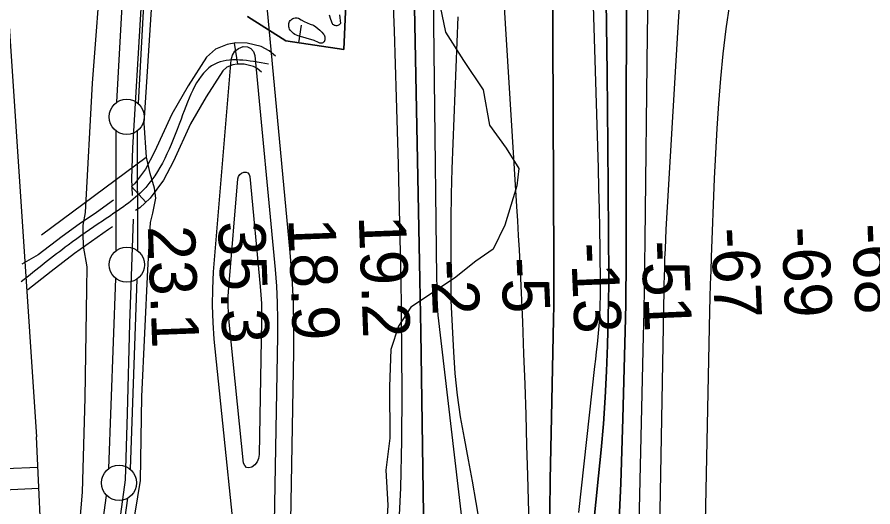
# Model space of a CAD drawing. Extents: x 3651524 to 3689615, y 505651 to 531377.
# Drawn here: x 3657251 to 3658467, y 521661 to 522357 of the extents above; entities that cross this region are included whole.
import ezdxf

# ---------------------------------------------------------------- set-up
doc = ezdxf.new("R2010")
doc.units = 0
for name, color, linetype in [('V-BORW-LINE', 7, 'Continuous'), ('V-FLOD-BASE', 7, 'Continuous'), ('V-LEVE-TOET', 7, 'Continuous'), ('V-RIVR-EDGE', 7, 'Continuous'), ('V-RIVR-RANG', 7, 'Continuous'), ('V-ROAD-CNTR', 7, 'Continuous'), ('V-SURV-LINE', 7, 'Continuous'), ('V-TOPO-DPTH', 7, 'Continuous'), ('V-TOPO-MAJR', 7, 'Continuous'), ('V-TOPO-MINR', 7, 'Continuous'), ('V-TOPO-SHOR', 7, 'Continuous'), ('V-TOPO-WATR', 7, 'Continuous'), ('V-UTIL-LINE', 7, 'Continuous')]:
    doc.layers.add(name, color=color, linetype=linetype)

msp = doc.modelspace()

# ---------------------------------------------------------------- linework, layer by layer
at = {"layer": 'V-BORW-LINE'}
msp.add_line((3657651.32, 522320.75), (3657655.044, 522345.471), dxfattribs=at)
for points in [[(3657711.874, 523088.433), (3657726.465, 522883.894), (3657719.787, 522418.494), (3657715.128, 522311.138), (3657632.865, 522323.53), (3657578.242, 522358.087)], [(3657578.242, 522358.087), (3657632.865, 522323.53), (3657715.128, 522311.138), (3657719.787, 522418.494), (3657726.465, 522883.894), (3657717.118, 523014.924)]]:
    msp.add_lwpolyline(points, dxfattribs=at)
at = {"layer": 'V-FLOD-BASE'}
for points in [[(3657290.319, 523755.738), (3657291.274, 523609.29), (3657294.626, 523431.505), (3657300.168, 523277.301), (3657307.774, 523072.869), (3657309.828, 523022.054), (3657312.931, 522997.202), (3657320.093, 522968.143), (3657329.68, 522942.584), (3657350.946, 522909.734), (3657373.382, 522876.272), (3657399.351, 522842.158), (3657415.45, 522817.666), (3657424.529, 522796.84), (3657432.883, 522768.348), (3657436.649, 522747.616), (3657438.943, 522710.377), (3657437.687, 522605.891), (3657434.038, 522499.675), (3657427.011, 522369.31), (3657415.243, 522171.127), (3657413.879, 522127.457), (3657414.643, 522103.825)], [(3657415.821, 522070.15), (3657410.83, 521921.445), (3657407.397, 521793.967), (3657404.546, 521699.546), (3657393.684, 521619.439), (3657381.877, 521519.271)]]:
    msp.add_lwpolyline(points, dxfattribs=at)
at = {"layer": 'V-LEVE-TOET'}
for points in [[(3657403.871, 521559.158), (3657426.413, 521698.696), (3657428.518, 521817.929), (3657437.013, 521997.866), (3657440.563, 522065.114), (3657443.753, 522078.639), (3657448.261, 522099.815), (3657446.172, 522113.994), (3657440.044, 522134.769), (3657435.139, 522157.882), (3657431.863, 522206.356), (3657442.529, 522375.628), (3657453.113, 522540.176), (3657455.824, 522693.643), (3657453.389, 522756.275), (3657446.891, 522789.455), (3657435.742, 522826.849), (3657415.614, 522857.319), (3657368.162, 522911.888), (3657352.662, 522936.962), (3657340.178, 522965.523), (3657330.614, 522992.262), (3657326.868, 523014.176), (3657322.596, 523140.017)], [(3657246.224, 523043.237), (3657253.711, 522965.757), (3657258.545, 522938.51), (3657269.806, 522907.606), (3657287.141, 522886.045), (3657342.16, 522825.436), (3657356.035, 522808.659), (3657361.667, 522793.209), (3657367.267, 522775.985), (3657372.225, 522755.823), (3657376.561, 522733.901), (3657378.783, 522692.529), (3657372.565, 522574.55), (3657371.418, 522442.9), (3657357.612, 522263.057), (3657347.876, 522079.6), (3657344.601, 522061.354), (3657344.382, 522048.957), (3657345.042, 522031.47), (3657350.434, 522002.443), (3657349.881, 521971.158), (3657347.137, 521815.92), (3657343.59, 521681.95), (3657337.687, 521615.332)]]:
    msp.add_lwpolyline(points, dxfattribs=at)
at = {"layer": 'V-RIVR-EDGE'}
msp.add_lwpolyline([(3657850.446, 523113.019), (3657857.929, 522983.33), (3657864.498, 522726.374), (3657856.66, 522470.054), (3657852.216, 522372.211), (3657859.929, 522335.572), (3657885.043, 522295.288), (3657913.156, 522253.796), (3657922.036, 522203.347), (3657945.969, 522170.87), (3657963.908, 522142.01), (3657960.845, 522117.404), (3657943.898, 522061.616), (3657927.605, 522027.437), (3657902.948, 522010.089), (3657872.272, 521986.152), (3657810.337, 521944.882), (3657792.861, 521917.911), (3657781.973, 521884.92), (3657780.042, 521832.096), (3657780.461, 521758.855), (3657774.945, 521713.244), (3657777.823, 521663.41), (3657773.451, 521594.383)], dxfattribs=at)
at = {"layer": 'V-ROAD-CNTR'}
for p, q in [((3657564.549, 522290.455), (3657559.832, 522320.082)), ((3657433.943, 522094.171), (3657413.69, 522116.303))]:
    msp.add_line(p, q, dxfattribs=at)
for points in [[(3657239.359, 522351.134), (3657278.501, 521760.51)], [(3657618.027, 522301.559), (3657609.183, 522309.229), (3657597.833, 522315.128), (3657577.863, 522320.109), (3657561.79, 522320.394), (3657549.402, 522318.421), (3657532.821, 522311.741), (3657520.265, 522300.125), (3657494.338, 522259.673), (3657470.729, 522219.121), (3657446.17, 522165.655), (3657433.75, 522141.228), (3657417.916, 522120.17), (3657413.858, 522116.456)], [(3657598.373, 522278.895), (3657592.205, 522284.243), (3657587.139, 522286.876), (3657573.917, 522290.175), (3657563.9, 522290.352), (3657557.468, 522289.327), (3657549.145, 522285.975), (3657543.453, 522280.709), (3657519.942, 522244.025), (3657497.385, 522205.281), (3657473.182, 522152.591), (3657459.304, 522125.294), (3657440.222, 522099.916), (3657425.274, 522086.237), (3657419.328, 522082.054)], [(3657388.288, 522096.898), (3657363.747, 522079.634), (3657339.415, 522062.638), (3657315.022, 522045.297), (3657280.893, 522019.428), (3657257.911, 522005.802)], [(3657386.478, 522058.945), (3657380.967, 522055.068), (3657356.697, 522038.114), (3657332.778, 522021.111), (3657299.339, 521995.766), (3657266.415, 521969.373)], [(3657287.51, 521565.462), (3657278.501, 521760.51)], [(3656091.376, 520420.712), (3656178.838, 520609.739), (3656387.375, 521073.241), (3656497.513, 521355.617), (3656562.089, 521495.516), (3656605.216, 521596.409), (3656632.471, 521637.271), (3656707.597, 521644.943), (3656901.305, 521672.375), (3657079.205, 521695.424), (3657188.361, 521713.506), (3657280.524, 521717.529)], [(3656430.857, 521102.163), (3656525.133, 521343.869), (3656589.507, 521483.332), (3656631.712, 521582.069), (3656649.583, 521608.863), (3656711.225, 521615.157), (3656905.335, 521642.647), (3657083.585, 521665.74), (3657191.477, 521683.614), (3657281.832, 521687.557)]]:
    msp.add_lwpolyline(points, dxfattribs=at)
msp.add_spline([(3657608.2, 522290.227), (3657531.859, 522290.417), (3657484.057, 522212.201), (3657429.069, 522110.043), (3657372.357, 522067.351), (3657323.9, 522033.204), (3657257.033, 521981.077)], degree=3, dxfattribs=at)
at = {"layer": 'V-SURV-LINE'}
for points in [[(3657392.974, 522236.139), (3657412.333, 522586.759)], [(3657442.289, 522585.128), (3657422.93, 522234.506)], [(3657392.008, 522025.151), (3657391.867, 522195.379)], [(3657421.867, 522195.405), (3657422.008, 522025.177)], [(3657381.659, 521715.703), (3657391.32, 521985.761)], [(3657421.3, 521984.672), (3657411.639, 521714.615)], [(3657291.342, 521046.081), (3657378.345, 521677.424)], [(3657408.066, 521673.341), (3657321.063, 521041.997)]]:
    msp.add_lwpolyline(points, dxfattribs=at)
for centre in [(3657406.85, 522215.364), (3657407.025, 522005.192), (3657395.934, 521695.183)]:
    msp.add_circle(centre, 25, dxfattribs=at)
at = {"layer": 'V-TOPO-DPTH'}
for points in [[(3658117.317, 523118.482), (3658116.373, 522013.405), (3658116.279, 521992.255), (3658116.085, 521971.107), (3658115.741, 521949.96), (3658115.295, 521928.815), (3658111.794, 521786.648), (3658108.697, 521694.465), (3658104.498, 521602.343)], [(3658104.498, 521602.343), (3658108.697, 521694.465), (3658111.794, 521786.648), (3658115.295, 521928.815), (3658115.741, 521949.96), (3658116.085, 521971.107), (3658116.279, 521992.255), (3658116.373, 522013.405), (3658117.317, 523118.482)], [(3658070.781, 523104.83), (3658083.575, 522585.083), (3658085.833, 522482.601), (3658087.739, 522380.113), (3658089.117, 522277.617), (3658090.143, 522175.115), (3658091.535, 521987.713), (3658091.558, 521978.909), (3658091.525, 521970.104), (3658091.408, 521961.301), (3658091.234, 521952.498), (3658089.725, 521891.019), (3658088.407, 521853.744), (3658086.555, 521816.501), (3658083.9, 521779.307), (3658080.71, 521742.146), (3658077.081, 521705.012), (3658073.403, 521667.884), (3658069.651, 521630.763)], [(3658069.651, 521630.763), (3658073.403, 521667.884), (3658077.081, 521705.012), (3658080.71, 521742.146), (3658083.9, 521779.307), (3658086.555, 521816.501), (3658088.407, 521853.744), (3658089.725, 521891.019), (3658091.234, 521952.498), (3658091.408, 521961.301), (3658091.525, 521970.104), (3658091.558, 521978.909), (3658091.535, 521987.713), (3658090.143, 522175.115), (3658089.117, 522277.617), (3658087.739, 522380.113), (3658085.833, 522482.601), (3658083.575, 522585.083), (3658070.781, 523104.83)], [(3658167.665, 523103.084), (3658164.114, 522995.797), (3658161.465, 522915.39), (3658158.835, 522834.983), (3658156.231, 522754.575), (3658153.646, 522674.166), (3658153.437, 522667.639), (3658151.022, 522583.96), (3658148.956, 522500.274), (3658147.412, 522416.577), (3658146.216, 522332.872), (3658142.952, 522040.325), (3658142.509, 522006.239), (3658141.981, 521972.155), (3658141.327, 521938.073), (3658140.589, 521903.993), (3658133.827, 521616.397)], [(3658167.665, 523103.084), (3658164.114, 522995.797), (3658161.465, 522915.39), (3658158.835, 522834.983), (3658156.231, 522754.575), (3658153.646, 522674.166), (3658153.437, 522667.639), (3658151.022, 522583.96), (3658148.956, 522500.274), (3658147.412, 522416.577), (3658146.216, 522332.872), (3658142.952, 522040.325), (3658142.509, 522006.239), (3658141.981, 521972.155), (3658141.327, 521938.073), (3658140.589, 521903.993), (3658133.827, 521616.397)], [(3657830.175, 521520.242), (3657824.437, 521909.793), (3657824.054, 521934.51), (3657823.647, 521959.226), (3657823.202, 521983.942), (3657822.731, 522008.657), (3657808.877, 522709.149), (3657806.983, 522781.02), (3657804.46, 522852.864), (3657800.992, 522924.669), (3657796.894, 522996.448), (3657792.299, 523068.618)], [(3658007.417, 521610.593), (3658008.498, 521699.686), (3658010.066, 521788.774), (3658013.067, 521927.142), (3658013.421, 521947.045), (3658013.67, 521966.949), (3658013.764, 521986.854), (3658013.753, 522006.76), (3658009.893, 522869.425), (3658009.43, 522916.022), (3658008.628, 522962.611), (3658007.317, 523009.189), (3658005.667, 523055.759)], [(3658007.417, 521610.593), (3658008.498, 521699.686), (3658010.066, 521788.774), (3658013.067, 521927.142), (3658013.421, 521947.045), (3658013.67, 521966.949), (3658013.764, 521986.854), (3658013.753, 522006.76), (3658009.893, 522869.425), (3658009.43, 522916.022), (3658008.628, 522962.611), (3658007.317, 523009.189), (3658005.667, 523055.759)], [(3657877.368, 522357.615), (3657870.07, 522177.517), (3657868.829, 522141.445), (3657867.881, 522105.367), (3657867.373, 522069.28), (3657867.158, 522033.188), (3657867.167, 521968.06), (3657867.193, 521964.527), (3657867.253, 521960.995), (3657867.364, 521957.464), (3657867.508, 521953.934), (3657870.999, 521881.358), (3657873.169, 521850.475), (3657876.243, 521819.702), (3657880.673, 521789.095), (3657886.008, 521758.599), (3657891.874, 521728.159), (3657897.54, 521697.683), (3657902.909, 521667.153), (3657908.078, 521636.588)], [(3657877.368, 522357.615), (3657870.07, 522177.517), (3657868.829, 522141.445), (3657867.881, 522105.367), (3657867.373, 522069.28), (3657867.158, 522033.188), (3657867.167, 521968.06), (3657867.193, 521964.527), (3657867.253, 521960.995), (3657867.364, 521957.464), (3657867.508, 521953.934), (3657870.999, 521881.358), (3657873.169, 521850.475), (3657876.243, 521819.702), (3657880.673, 521789.095), (3657886.008, 521758.599), (3657891.874, 521728.159), (3657897.54, 521697.683), (3657902.909, 521667.153), (3657908.078, 521636.588)]]:
    msp.add_lwpolyline(points, dxfattribs=at)
at = {"layer": 'V-TOPO-MAJR'}
for points in [[(3658243.008, 523130.768), (3658236.32, 523041.684), (3658231.936, 522982.479), (3658227.635, 522923.267), (3658223.457, 522864.047), (3658219.361, 522804.821), (3658213.897, 522724.61), (3658207.276, 522625.264), (3658200.849, 522525.907), (3658194.711, 522426.531), (3658188.768, 522327.143), (3658172.896, 522055.063), (3658172.167, 522041.441), (3658171.524, 522027.815), (3658171.012, 522014.184), (3658170.587, 522000.549), (3658169.975, 521977.388), (3658169.924, 521975.331), (3658169.876, 521973.273), (3658169.793, 521969.157), (3658155.756, 521185.777)], [(3657571.275, 521509.191), (3657531.289, 521899.277), (3657529.505, 521923.228), (3657528.607, 521947.187), (3657529.04, 521971.159), (3657530.359, 521995.14), (3657555.338, 522296.325), (3657557.326, 522303.001), (3657560.572, 522308.56), (3657565.706, 522312.444), (3657572.097, 522315.211), (3657578.29, 522314.719), (3657583.362, 522312.717), (3657586.755, 522308.447), (3657589.028, 522302.667), (3657617.592, 521998.44), (3657619.419, 521974.729), (3657620.717, 521950.998), (3657621.222, 521927.237), (3657621.199, 521903.455), (3657614.634, 521532.571)]]:
    msp.add_lwpolyline(points, dxfattribs=at)
at = {"layer": 'V-TOPO-MINR'}
for points in [[(3658117.317, 523118.482), (3658116.373, 522013.405), (3658116.279, 521992.255), (3658116.085, 521971.107), (3658115.741, 521949.96), (3658115.295, 521928.815), (3658111.794, 521786.648), (3658108.697, 521694.465), (3658104.498, 521602.343)], [(3657752.596, 523103.826), (3657779.077, 522527.078), (3657783.113, 522432.291), (3657786.728, 522337.49), (3657789.712, 522242.667), (3657792.276, 522147.83), (3657796.24, 521980.608), (3657796.478, 521969.37), (3657796.678, 521958.131), (3657796.822, 521946.892), (3657796.928, 521935.652), (3657797.709, 521822.997), (3657797.288, 521755.462), (3657795.683, 521687.97), (3657792.302, 521620.544)], [(3658070.781, 523104.83), (3658083.575, 522585.083), (3658085.833, 522482.601), (3658087.739, 522380.113), (3658089.117, 522277.617), (3658090.143, 522175.115), (3658091.535, 521987.713), (3658091.558, 521978.909), (3658091.525, 521970.104), (3658091.408, 521961.301), (3658091.234, 521952.498), (3658089.725, 521891.019), (3658088.407, 521853.744), (3658086.555, 521816.501), (3658083.9, 521779.307), (3658080.71, 521742.146), (3658077.081, 521705.012), (3658073.403, 521667.884), (3658069.651, 521630.763)], [(3658167.665, 523103.084), (3658164.114, 522995.797), (3658161.465, 522915.39), (3658158.835, 522834.983), (3658156.231, 522754.575), (3658153.646, 522674.166), (3658153.437, 522667.639), (3658151.022, 522583.96), (3658148.956, 522500.274), (3658147.412, 522416.577), (3658146.216, 522332.872), (3658142.952, 522040.325), (3658142.509, 522006.239), (3658141.981, 521972.155), (3658141.327, 521938.073), (3658140.589, 521903.993), (3658133.827, 521616.397)], [(3658047.701, 523079.774), (3658076.396, 522142.406), (3658077.19, 522113.611), (3658077.866, 522084.815), (3658078.367, 522056.015), (3658078.751, 522027.212), (3658079.288, 521974.88), (3658079.301, 521972.242), (3658079.296, 521969.604), (3658079.264, 521966.966), (3658079.213, 521964.329), (3658078.73, 521944.586), (3658078.349, 521934.067), (3658077.805, 521923.559), (3658077.016, 521913.066), (3658076.063, 521902.583), (3658074.974, 521892.109), (3658073.867, 521881.638), (3658072.733, 521871.169), (3658071.58, 521860.702), (3658048.458, 521653.138)], [(3657792.299, 523068.618), (3657796.894, 522996.448), (3657800.992, 522924.669), (3657804.46, 522852.864), (3657806.983, 522781.02), (3657808.877, 522709.149), (3657822.731, 522008.657), (3657823.202, 521983.942), (3657823.647, 521959.226), (3657824.054, 521934.51), (3657824.437, 521909.793), (3657830.175, 521520.242)], [(3657899.876, 523067.552), (3657960.654, 522087.831), (3657961.896, 522067.375), (3657963.101, 522046.917), (3657964.252, 522026.456), (3657965.366, 522005.992), (3657966.402, 521985.525), (3657967.37, 521965.054), (3657968.235, 521944.58), (3657969.032, 521924.101), (3657970.69, 521878.577), (3657972.205, 521835.333), (3657973.639, 521792.086), (3657974.953, 521748.835), (3657976.186, 521705.582), (3657997.914, 520904.506)], [(3657836.177, 523052.376), (3657837.853, 523007.48), (3657839.072, 522962.575), (3657839.606, 522917.657), (3657839.684, 522872.73), (3657839.4, 522824.529), (3657839.179, 522755.496), (3657839.206, 522686.463), (3657839.604, 522617.432), (3657840.25, 522548.401), (3657847.015, 521987.098), (3657847.25, 521973.645), (3657847.581, 521960.195), (3657848.058, 521946.749), (3657848.632, 521933.306), (3657947.555, 521086.91)], [(3658005.667, 523055.759), (3658007.317, 523009.189), (3658008.628, 522962.611), (3658009.43, 522916.022), (3658009.893, 522869.425), (3658013.753, 522006.76), (3658013.764, 521986.854), (3658013.67, 521966.949), (3658013.421, 521947.045), (3658013.067, 521927.142), (3658010.066, 521788.774), (3658008.498, 521699.686), (3658007.417, 521610.593)], [(3657601.491, 522417.497), (3657638.58, 522022.45), (3657641.297, 521987.196), (3657643.227, 521951.912), (3657643.978, 521916.583), (3657643.943, 521881.224), (3657634.496, 521347.437), (3657631.722, 521321.978), (3657626.086, 521297.454), (3657616.158, 521274.331), (3657603.369, 521252.144), (3657590.45, 521244.08), (3657578.454, 521241.678), (3657567.844, 521247.768), (3657558.157, 521259.519), (3657548.098, 521293.187), (3657537.169, 521328.202), (3657525.675, 521363.023), (3657513.336, 521397.553), (3657509.017, 521409.043)], [(3658263.194, 522375.498), (3658257.896, 522340.376), (3658253.692, 522305.106), (3658250.218, 522269.738), (3658247.519, 522234.283), (3658245.121, 522198.808), (3658243.177, 522163.306), (3658241.534, 522127.786), (3658237.075, 522015.863), (3658236.368, 521996.713), (3658235.735, 521977.561), (3658235.214, 521958.406), (3658234.767, 521939.248), (3658229.568, 521684.699), (3658226.719, 521551.892)], [(3657592.147, 521724.98), (3657588.78, 521720.913), (3657584.466, 521717.406), (3657580.425, 521716.69), (3657577.031, 521717.236), (3657574.609, 521719.675), (3657572.836, 521723.376), (3657552.318, 521923.545), (3657551.402, 521935.834), (3657550.942, 521948.128), (3657551.164, 521960.429), (3657551.841, 521972.734), (3657564.657, 522127.288), (3657565.677, 522130.714), (3657567.343, 522133.566), (3657569.977, 522135.56), (3657573.257, 522136.981), (3657576.435, 522136.729), (3657579.038, 522135.702), (3657580.779, 522133.511), (3657581.946, 522130.545), (3657596.603, 521974.429), (3657597.541, 521962.261), (3657598.207, 521950.084), (3657598.466, 521937.89), (3657598.454, 521925.687), (3657595.085, 521735.359), (3657594.09, 521729.889), (3657592.147, 521724.98)]]:
    msp.add_lwpolyline(points, dxfattribs=at)
at = {"layer": 'V-TOPO-SHOR'}
for points in [[(3657673.32, 522323.979), (3657650.243, 522330.32), (3657647.935, 522331.307), (3657645.743, 522332.538), (3657643.698, 522333.992), (3657641.815, 522335.655), (3657640.124, 522337.508), (3657639.139, 522338.776), (3657638.326, 522340.163), (3657637.699, 522341.639), (3657637.269, 522343.187), (3657637.044, 522344.777), (3657637.025, 522346.382), (3657637.216, 522347.978), (3657637.611, 522349.532), (3657638.205, 522351.025), (3657639.141, 522352.313), (3657640.253, 522353.452), (3657641.521, 522354.413), (3657642.917, 522355.178), (3657644.408, 522355.733), (3657645.967, 522356.061), (3657647.556, 522356.159), (3657649.141, 522356.024), (3657650.689, 522355.658), (3657654.787, 522353.278), (3657658.984, 522351.074), (3657663.27, 522349.055), (3657667.639, 522347.22), (3657672.083, 522345.573), (3657675.3, 522343.468), (3657678.358, 522341.137), (3657681.241, 522338.594), (3657683.933, 522335.847), (3657686.421, 522332.917), (3657687.201, 522331.719), (3657687.805, 522330.424), (3657688.221, 522329.056), (3657688.438, 522327.643), (3657688.455, 522326.216), (3657688.268, 522324.798), (3657687.883, 522323.422), (3657687.308, 522322.114), (3657686.511, 522321.321), (3657685.577, 522320.692), (3657684.543, 522320.254), (3657683.443, 522320.018), (3657682.319, 522319.998), (3657681.211, 522320.188), (3657680.158, 522320.588), (3657679.202, 522321.18), (3657673.32, 522323.979)], [(3657709.102, 522360.407), (3657710.417, 522348.131), (3657709.717, 522347.113), (3657708.836, 522346.243), (3657707.81, 522345.555), (3657706.674, 522345.067), (3657705.465, 522344.801), (3657704.23, 522344.764), (3657703.008, 522344.959), (3657701.844, 522345.377), (3657700.779, 522346.003), (3657699.85, 522346.819), (3657699.088, 522347.791), (3657696.999, 522353.864), (3657695.139, 522360.012)]]:
    msp.add_lwpolyline(points, dxfattribs=at)
at = {"layer": 'V-TOPO-WATR'}
msp.add_lwpolyline([(3657877.368, 522357.615), (3657870.07, 522177.517), (3657868.829, 522141.445), (3657867.881, 522105.367), (3657867.373, 522069.28), (3657867.158, 522033.188), (3657867.167, 521968.06), (3657867.193, 521964.527), (3657867.253, 521960.995), (3657867.364, 521957.464), (3657867.508, 521953.934), (3657870.999, 521881.358), (3657873.169, 521850.475), (3657876.243, 521819.702), (3657880.673, 521789.095), (3657886.008, 521758.599), (3657891.874, 521728.159), (3657897.54, 521697.683), (3657902.909, 521667.153), (3657908.078, 521636.588)], dxfattribs=at)
at = {"layer": 'V-UTIL-LINE'}
msp.add_line((3657285.601, 522047.813), (3657434.378, 522158.245), dxfattribs=at)

# ---------------------------------------------------------------- texts
at = {"layer": 'V-RIVR-RANG'}
for s, rotation, p in [('35.3', 272.178326, (3657536.488, 522066.457)), ('18.9', 272.178326, (3657636.396, 522070.774)), ('19.2', 272.178326, (3657736.324, 522074.565)), ('23.1', 272.178326, (3657436.662, 522060.03)), ('-67', 272.465167, (3658236.949, 522056.958)), ('-69', 272.465167, (3658336.992, 522058.114)), ('-68', 272.465167, (3658436.876, 522062.958)), ('-13', 272.465167, (3658037.68, 522035.674)), ('-51', 272.465167, (3658137.655, 522038.41)), ('-2', 272.178326, (3657838.779, 522011.931)), ('-5', 272.465167, (3657938.489, 522014.753))]:
    msp.add_text(s, height=67, rotation=rotation, dxfattribs=at).set_placement(p)

doc.saveas('drawing.dxf')
